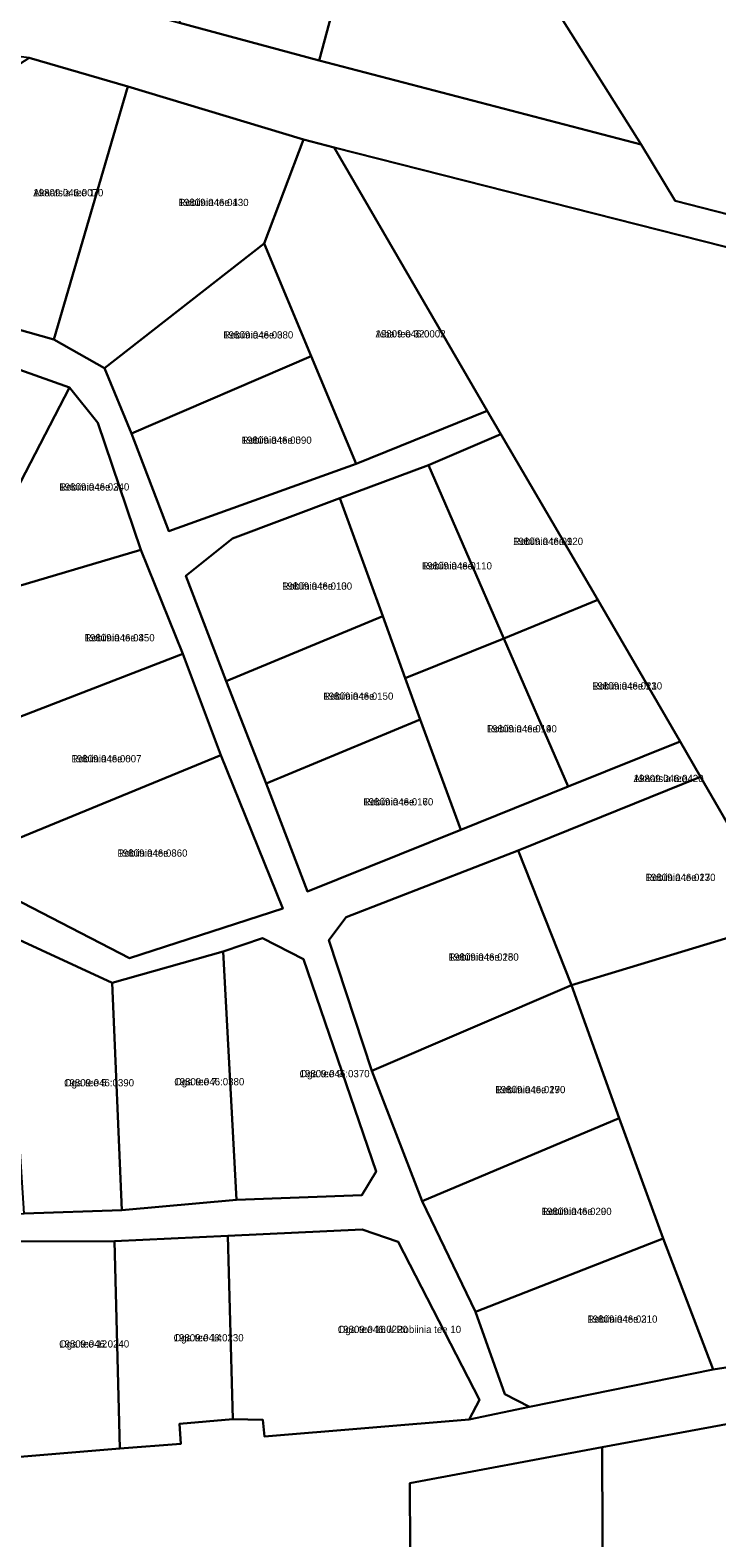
# Model space of a CAD drawing. Extents: x 516875 to 535633, y 6574491 to 6593094.
# Drawn here: x 522542.1 to 522684.3, y 6588394.7 to 6588706.9 of the extents above; entities that cross this region are included whole.
import ezdxf

# ---------------------------------------------------------------- set-up
doc = ezdxf.new("R2010")
doc.units = 0
for name, color, linetype in [('L_AADRESS', 7, 'Continuous'), ('PIIR', 7, 'Continuous'), ('TUNNUS', 7, 'Continuous')]:
    doc.layers.add(name, color=color, linetype=linetype)

msp = doc.modelspace()

# ---------------------------------------------------------------- linework, layer by layer
at = {"layer": 'PIIR'}
for points in [[(522627.15, 6588749.06), (522598.59, 6588791.84), (522581.03, 6588819.99), (522568.36, 6588841.1), (522590.96, 6588884.98), (522738.62, 6588658.71), (522731.19, 6588657.31), (522675.66, 6588671.55), (522668.62, 6588683.22)], [(522572.97, 6588708.44), (522584.35, 6588748.75), (522612.74, 6588740.92), (522601.94, 6588700.6)], [(522668.62, 6588683.22), (522601.94, 6588700.6), (522612.74, 6588740.92), (522627.15, 6588749.06)], [(522528.08, 6588648.17), (522523.14, 6588656), (522535.01, 6588696.78), (522541.83, 6588701.19), (522562.27, 6588695.25), (522546.94, 6588642.84)], [(522546.94, 6588642.84), (522562.27, 6588695.25), (522598.66, 6588684.28), (522590.5, 6588662.71), (522557.46, 6588636.88)], [(522605.02, 6588682.56), (522636.69, 6588628.05), (522609.57, 6588617.1), (522600.28, 6588639.37), (522590.5, 6588662.71), (522598.66, 6588684.28)], [(522683.49, 6588429.59), (522673.14, 6588456.71), (522664.06, 6588481.6), (522654.19, 6588509.15), (522698.16, 6588522.49), (522680.9, 6588552.29), (522676.71, 6588559.59), (522659.63, 6588588.97), (522639.54, 6588623.23), (522636.69, 6588628.05), (522605.02, 6588682.56), (522748.64, 6588646.14), (522858.59, 6588476.25), (522857.7, 6588474.42), (522854.59, 6588468.02), (522830.05, 6588460.58), (522805.19, 6588453.92), (522768.4, 6588444.26), (522741.68, 6588438.67)], [(522600.28, 6588639.37), (522563.08, 6588623.39), (522557.46, 6588636.88), (522590.5, 6588662.71)], [(522550.18, 6588632.89), (522521.21, 6588643.17), (522517.45, 6588641.22), (522508.34, 6588624), (522503.33, 6588614.32), (522498.3, 6588604.66), (522488.22, 6588583.95), (522477.97, 6588563.52), (522466.82, 6588540.6), (522496.34, 6588526.7), (522520.4, 6588532.8), (522529.19, 6588535.34), (522532.27, 6588530.43), (522562.66, 6588514.75), (522594.42, 6588525.02), (522581.52, 6588556.77), (522573.66, 6588577.79), (522564.99, 6588599.28), (522556.11, 6588625.59)], [(522533.68, 6588598.51), (522503.33, 6588614.32), (522508.34, 6588624), (522517.45, 6588641.22), (522521.21, 6588643.17), (522550.18, 6588632.89), (522538.06, 6588609.41)], [(522609.57, 6588617.1), (522570.81, 6588603.13), (522563.08, 6588623.39), (522600.28, 6588639.37)], [(522535.55, 6588590.62), (522531.18, 6588592.28), (522533.68, 6588598.51), (522538.06, 6588609.41), (522550.18, 6588632.89), (522556.11, 6588625.59), (522564.99, 6588599.28)], [(522639.54, 6588623.23), (522659.63, 6588588.97), (522640.19, 6588580.91), (522624.53, 6588616.83)], [(522624.53, 6588616.83), (522640.19, 6588580.91), (522619.76, 6588572.74), (522615.09, 6588585.57), (522606.22, 6588609.97)], [(522615.09, 6588585.57), (522582.66, 6588572.1), (522574.27, 6588593.94), (522583.94, 6588601.63), (522606.22, 6588609.97)], [(522535.55, 6588590.62), (522564.99, 6588599.28), (522573.66, 6588577.79), (522531.3, 6588561.4)], [(522653.52, 6588550.28), (522640.19, 6588580.91), (522659.63, 6588588.97), (522676.71, 6588559.59)], [(522590.97, 6588550.93), (522582.66, 6588572.1), (522615.09, 6588585.57), (522619.76, 6588572.74), (522622.85, 6588564.17)], [(522631.23, 6588541.32), (522622.85, 6588564.17), (522619.76, 6588572.74), (522640.19, 6588580.91), (522653.52, 6588550.28)], [(522527.56, 6588563.45), (522531.3, 6588561.4), (522573.66, 6588577.79), (522581.52, 6588556.77), (522529.19, 6588535.34), (522520.4, 6588532.8), (522516.64, 6588542.5)], [(522590.97, 6588550.93), (522622.85, 6588564.17), (522631.23, 6588541.32), (522599.52, 6588528.56)], [(522562.66, 6588514.75), (522532.27, 6588530.43), (522529.19, 6588535.34), (522581.52, 6588556.77), (522594.42, 6588525.02)], [(522643.12, 6588537.02), (522680.9, 6588552.29), (522698.16, 6588522.49), (522654.19, 6588509.15)], [(522495.03, 6588521.8), (522464.88, 6588536.59), (522454.15, 6588514.83), (522444.09, 6588491.44), (522431.8, 6588464.05), (522432.16, 6588460.65), (522439.09, 6588457.89), (522494.06, 6588460.17), (522517.41, 6588460.76), (522540.8, 6588461.88), (522561.04, 6588462.57), (522584.81, 6588464.74), (522610.72, 6588465.7), (522613.72, 6588470.57), (522598.66, 6588514.54), (522590.17, 6588518.91), (522582, 6588516.13), (522559.01, 6588509.64), (522537.12, 6588519.79), (522513.16, 6588520.63), (522512.7, 6588525.18), (522503.71, 6588523.49)], [(522603.89, 6588518.49), (522607.48, 6588523.21), (522643.12, 6588537.02), (522654.19, 6588509.15), (522612.85, 6588491.43)], [(522537.12, 6588519.79), (522559.01, 6588509.64), (522561.04, 6588462.57), (522540.8, 6588461.88)], [(522584.81, 6588464.74), (522582, 6588516.13), (522590.17, 6588518.91), (522598.66, 6588514.54), (522613.72, 6588470.57), (522610.72, 6588465.7)], [(522559.01, 6588509.64), (522582, 6588516.13), (522584.81, 6588464.74), (522561.04, 6588462.57)], [(522623.22, 6588464.44), (522612.85, 6588491.43), (522654.19, 6588509.15), (522664.06, 6588481.6)], [(522634.33, 6588441.54), (522623.22, 6588464.44), (522664.06, 6588481.6), (522673.14, 6588456.71)], [(522559.53, 6588456.16), (522583, 6588457.24), (522584.01, 6588419.32), (522572.96, 6588418.36), (522573.25, 6588414.19), (522560.65, 6588413.22)], [(522590.61, 6588415.7), (522590.28, 6588419.14), (522584.01, 6588419.32), (522583, 6588457.24), (522610.83, 6588458.57), (522618.29, 6588456.01), (522635.13, 6588423.33), (522633.01, 6588419.26)], [(522640.38, 6588424.48), (522634.33, 6588441.54), (522673.14, 6588456.71), (522683.49, 6588429.59), (522645.49, 6588421.82)], [(522535.49, 6588456.06), (522559.53, 6588456.16), (522560.65, 6588413.22), (522537.45, 6588411.26)], [(522660.54, 6588413.47), (522687.07, 6588418.41), (522713.01, 6588379.1), (522684.64, 6588360.37), (522698.96, 6588338.67), (522703.92, 6588331.16), (522675.55, 6588312.43), (522666.99, 6588306.78), (522743.96, 6588190.19), (522724.64, 6588152.97), (522714.27, 6588151.24), (522712.24, 6588152.39), (522686.49, 6588165.52), (522664.03, 6588130.27), (522649.73, 6588136.53), (522607.68, 6588154.98), (522612, 6588170.36), (522619.12, 6588194.98), (522621.01, 6588225.26), (522620.98, 6588252.13), (522620.92, 6588279.56), (522620.84, 6588306.51), (522659.35, 6588306.74), (522660.75, 6588358.38)], [(522620.67, 6588406.05), (522660.54, 6588413.47), (522660.75, 6588358.38), (522620.75, 6588358.23), (522620.74, 6588360.92), (522620.74, 6588392.38)]]:
    msp.add_lwpolyline(points, close=True, dxfattribs=at)
for points in [[(522282.51, 6588781.27), (522309.35, 6588773.09), (522310.47, 6588776.08), (522321.14, 6588773.33), (522353.56, 6588765.37), (522383.54, 6588758.13), (522413.45, 6588750.55), (522442.81, 6588743.21), (522472.24, 6588735.7), (522501.4, 6588728.26), (522509.05, 6588726.16), (522543.66, 6588716.61), (522572.97, 6588708.44), (522601.94, 6588700.6), (522668.62, 6588683.22), (522675.66, 6588671.55), (522731.19, 6588657.31)], [(522748.64, 6588646.14), (522605.02, 6588682.56), (522598.66, 6588684.28), (522562.27, 6588695.25), (522541.83, 6588701.19), (522529.09, 6588702.72), (522501.01, 6588711.37), (522447.24, 6588724.98), (522425.97, 6588732.23), (522394.67, 6588741.21), (522379.19, 6588745.78), (522354.24, 6588752.99), (522312.6, 6588763.41), (522295.97, 6588767.58)], [(522528.08, 6588648.17), (522546.94, 6588642.84), (522557.46, 6588636.88), (522563.08, 6588623.39), (522570.81, 6588603.13), (522609.57, 6588617.1), (522636.69, 6588628.05), (522639.54, 6588623.23), (522624.53, 6588616.83), (522606.22, 6588609.97), (522583.94, 6588601.63), (522574.27, 6588593.94), (522582.66, 6588572.1), (522590.97, 6588550.93), (522599.52, 6588528.56), (522631.23, 6588541.32), (522653.52, 6588550.28), (522676.71, 6588559.59), (522680.9, 6588552.29), (522643.12, 6588537.02), (522607.48, 6588523.21), (522603.89, 6588518.49), (522612.85, 6588491.43), (522623.22, 6588464.44), (522634.33, 6588441.54), (522640.38, 6588424.48), (522645.49, 6588421.82), (522633.01, 6588419.26), (522635.13, 6588423.33), (522618.29, 6588456.01), (522610.83, 6588458.57), (522583, 6588457.24), (522559.53, 6588456.16), (522535.49, 6588456.06)], [(522294.03, 6588399.01), (522312.11, 6588395.32), (522348.75, 6588395.98), (522393.27, 6588399.71), (522408.65, 6588400.78), (522444.42, 6588403.66), (522467.84, 6588405.65), (522490.2, 6588407.42), (522513.78, 6588409.42), (522537.45, 6588411.26), (522560.65, 6588413.22), (522573.25, 6588414.19), (522572.96, 6588418.36), (522584.01, 6588419.32), (522590.28, 6588419.14), (522590.61, 6588415.7), (522633.01, 6588419.26), (522645.49, 6588421.82), (522683.49, 6588429.59), (522741.68, 6588438.67)], [(522687.07, 6588418.41), (522660.54, 6588413.47), (522620.67, 6588406.05), (522620.74, 6588392.38)]]:
    msp.add_lwpolyline(points, dxfattribs=at)

# ---------------------------------------------------------------- texts
at = {"layer": 'L_AADRESS'}
for s, p in [('Akaatsia tee 1', (522542.71, 6588672.49)), ('Robiinia tee 1', (522572.8, 6588670.47)), ('Robiinia tee 3', (522582.05, 6588643.05)), ('Aiba tee 32', (522613.59, 6588643.26)), ('Robiinia tee 5', (522585.87, 6588621.25)), ('Robiinia tee 2', (522548.09, 6588611.57)), ('Robiinia tee 9', (522642.08, 6588600.3)), ('Robiinia tee 11', (522623.2, 6588595.23)), ('Robiinia tee 13', (522594.24, 6588591.04)), ('Robiinia tee 4', (522553.34, 6588580.34)), ('Robiinia tee 21', (522658.45, 6588570.37)), ('Robiinia tee 15', (522602.78, 6588568.25)), ('Robiinia tee 19', (522636.64, 6588561.49)), ('Robiinia tee 6', (522550.61, 6588555.29)), ('Akaatsia tee', (522667.04, 6588551.21)), ('Robiinia tee 17', (522611.05, 6588546.37)), ('Robiinia tee 8', (522560.14, 6588535.76)), ('Robiinia tee 23', (522669.51, 6588530.72)), ('Robiinia tee 25', (522628.74, 6588514.23)), ('Oga tee 9', (522597.86, 6588490.09)), ('Oga tee 5', (522549.08, 6588488.2)), ('Oga tee 7', (522571.91, 6588488.42)), ('Robiinia tee 27', (522638.41, 6588486.79)), ('Robiinia tee 29', (522647.99, 6588461.57)), ('Robiinia tee 31', (522657.47, 6588439.27)), ('Oga tee 16 // Robiinia tee 10', (522605.78, 6588437.13)), ('Oga tee 12', (522548.07, 6588434.13)), ('Oga tee 14', (522571.77, 6588435.4))]:
    msp.add_text(s, height=1.5, dxfattribs=at).set_placement(p)
at = {"layer": 'TUNNUS'}
for s, p in [('19809:046:0070', (522542.71, 6588672.49)), ('19809:046:0430', (522572.8, 6588670.47)), ('19809:046:0080', (522582.05, 6588643.05)), ('19809:046:0002', (522613.59, 6588643.26)), ('19809:046:0090', (522585.87, 6588621.25)), ('19809:046:0340', (522548.09, 6588611.57)), ('19809:046:0120', (522642.08, 6588600.3)), ('19809:046:0110', (522623.2, 6588595.23)), ('19809:046:0100', (522594.24, 6588591.04)), ('19809:046:0350', (522553.34, 6588580.34)), ('19809:046:0130', (522658.45, 6588570.37)), ('19809:046:0150', (522602.78, 6588568.25)), ('19809:046:0140', (522636.64, 6588561.49)), ('19809:046:0007', (522550.61, 6588555.29)), ('19809:046:0420', (522667.04, 6588551.21)), ('19809:046:0160', (522611.05, 6588546.37)), ('19809:046:0360', (522560.14, 6588535.76)), ('19809:046:0170', (522669.51, 6588530.72)), ('19809:046:0180', (522628.74, 6588514.23)), ('19809:046:0370', (522597.86, 6588490.09)), ('19809:046:0390', (522549.08, 6588488.2)), ('19809:046:0380', (522571.91, 6588488.42)), ('19809:046:0190', (522638.41, 6588486.79)), ('19809:046:0200', (522647.99, 6588461.57)), ('19809:046:0210', (522657.47, 6588439.27)), ('19809:046:0220', (522605.78, 6588437.13)), ('19809:046:0240', (522548.07, 6588434.13)), ('19809:046:0230', (522571.77, 6588435.4))]:
    msp.add_text(s, height=1.5, dxfattribs=at).set_placement(p)

doc.saveas('drawing.dxf')
